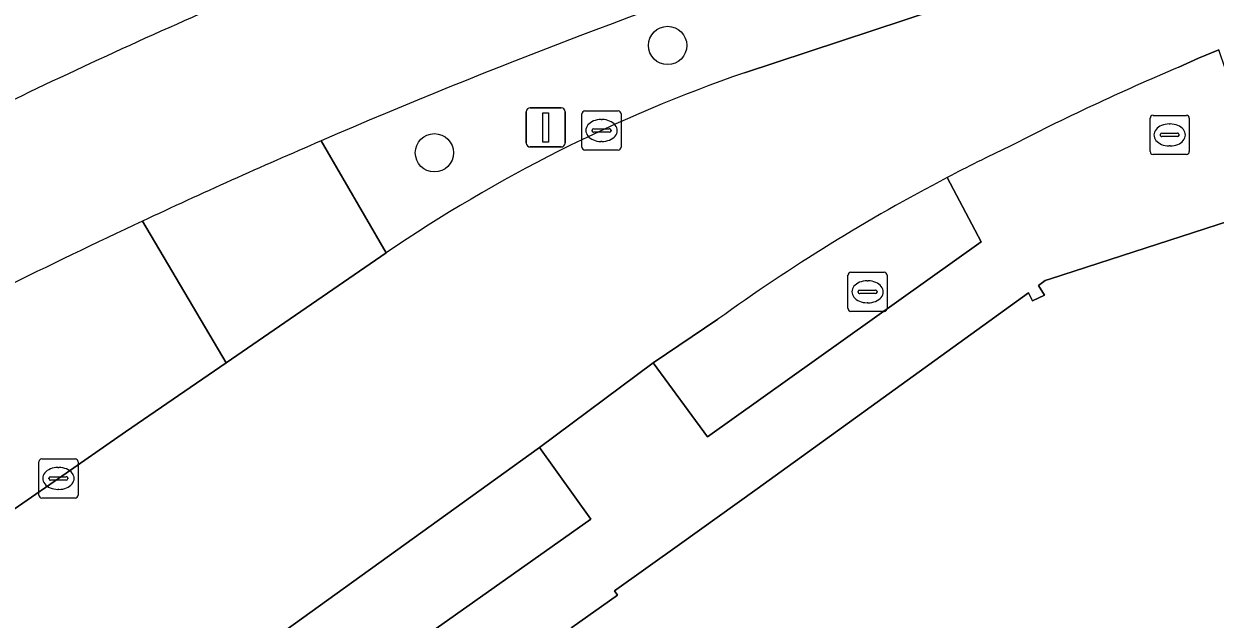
# Model space of a CAD drawing. Extents: x 161087 to 161926, y 382572 to 383873.
# Drawn here: x 161569.93 to 161600.37, y 382757.68 to 382772.88 of the extents above; entities that cross this region are included whole.
import ezdxf

# ---------------------------------------------------------------- set-up
doc = ezdxf.new("R2010")
doc.units = 0
for name, color, linetype in [('IMGEO_Berm_groen', 7, 'Continuous'), ('IMGEO_Boom', 7, 'Continuous'), ('IMGEO_Erf', 7, 'Continuous'), ('IMGEO_Fietspad_gesloten', 7, 'Continuous'), ('IMGEO_Kolk', 7, 'Continuous'), ('IMGEO_Rijbaan_lokaal_gesloten', 7, 'Continuous'), ('IMGEO_Rioolput', 7, 'Continuous'), ('IMGEO_Verkeersbordpaal', 7, 'Continuous'), ('IMGEO_Voetpad_halfverhard', 7, 'Continuous'), ('IMGEO_Voetpad_open', 7, 'Continuous')]:
    doc.layers.add(name, color=color, linetype=linetype)

msp = doc.modelspace()

# ---------------------------------------------------------------- linework, layer by layer
at = {"layer": 'IMGEO_Berm_groen'}
for points in [[(161588.34, 382771.632), (161599.806, 382775.416)], [(161577.527, 382769.895), (161579.186, 382767.032)], [(161594.389, 382767.317), (161593.521, 382768.958)], [(161575.103, 382764.231), (161572.962, 382767.845)], [(161587.661, 382765.339), (161586.012, 382764.231), (161587.392, 382762.338), (161594.389, 382767.317)], [(161568.988, 382760.019), (161570.815, 382761.276), (161572.527, 382762.463), (161575.103, 382764.231)]]:
    msp.add_lwpolyline(points, dxfattribs=at)
msp.add_lwpolyline([(161583.108, 382762.07), (161574.467, 382755.852), (161571.968, 382754.036), (161573.199, 382752.31), (161584.417, 382760.236)], close=True, dxfattribs=at)
for centre, radius, start, end in [((161641.894, 382620.537), 162.637, 108.29331, 113.31396), ((161600.969, 382735.092), 38.661, 109.0664, 124.2938), ((161615.446, 382726.903), 47.427, 117.5345, 125.8625), ((161641.583, 382621.024), 162.066, 115.05038, 117.86747)]:
    msp.add_arc(centre, radius, start, end, dxfattribs=at)
at = {"layer": 'IMGEO_Boom'}
for centre in [(161586.377, 382772.329), (161580.42, 382769.589)]:
    msp.add_circle(centre, 0.489, dxfattribs=at)
at = {"layer": 'IMGEO_Erf'}
msp.add_lwpolyline([(161667.594, 382789.929), (161637.427, 382779.982), (161633.162, 382778.456), (161624.636, 382775.599), (161601.023, 382767.942), (161596.158, 382766.372), (161596.018, 382766.327), (161595.848, 382766.199), (161596.009, 382765.952), (161595.696, 382765.813), (161595.594, 382766.012), (161590.565, 382762.379), (161588.667, 382761.008), (161586.678, 382759.589), (161585.017, 382758.404), (161585.099, 382758.295), (161583.93, 382757.469)], dxfattribs=at)
at = {"layer": 'IMGEO_Fietspad_gesloten'}
for centre, radius, start, end in [((161641.894, 382620.537), 162.637, 108.29331, 113.31396), ((161636.374, 382632.17), 153.973, 113.39771, 115.99672), ((161641.025, 382622.388), 160.593, 113.29065, 115.07609), ((161641.583, 382621.024), 162.066, 115.05038, 117.86747)]:
    msp.add_arc(centre, radius, start, end, dxfattribs=at)
at = {"layer": 'IMGEO_Kolk'}
for p, q in [((161584.188, 382769.732), (161584.188, 382770.584)), ((161584.263, 382770.658), (161585.115, 382770.658)), ((161585.189, 382770.584), (161585.189, 382769.732)), ((161584.49, 382770.201), (161584.888, 382770.201)), ((161584.676, 382770.438), (161584.701, 382770.438)), ((161584.447, 382770.152), (161584.447, 382770.164)), ((161584.885, 382770.115), (161584.487, 382770.115)), ((161584.931, 382770.164), (161584.931, 382770.152)), ((161585.115, 382769.658), (161584.263, 382769.658)), ((161584.699, 382769.878), (161584.674, 382769.878)), ((161570.314, 382760.85), (161570.314, 382761.702)), ((161570.389, 382761.776), (161571.241, 382761.776)), ((161571.315, 382761.702), (161571.315, 382760.85)), ((161570.802, 382761.556), (161570.827, 382761.556)), ((161570.573, 382761.27), (161570.573, 382761.282)), ((161571.011, 382761.233), (161570.613, 382761.233)), ((161570.616, 382761.319), (161571.014, 382761.319)), ((161571.057, 382761.282), (161571.057, 382761.27)), ((161571.241, 382760.776), (161570.389, 382760.776)), ((161570.825, 382760.996), (161570.8, 382760.996))]:
    msp.add_line(p, q, dxfattribs=at)
for points in [[(161584.188, 382769.732), (161584.188, 382770.584)], [(161584.263, 382770.658), (161585.115, 382770.658)], [(161585.189, 382770.584), (161585.189, 382769.732)], [(161585.115, 382769.658), (161584.263, 382769.658)], [(161570.314, 382760.85), (161570.314, 382761.702)], [(161570.389, 382761.776), (161571.241, 382761.776)], [(161571.315, 382761.702), (161571.315, 382760.85)], [(161571.241, 382760.776), (161570.389, 382760.776)]]:
    msp.add_lwpolyline(points, dxfattribs=at)
for centre, radius, start, end in [((161584.265, 382770.582), 0.0765, 91.552, 178.448), ((161584.265, 382770.582), 0.0765, 91.552, 178.448), ((161585.113, 382770.582), 0.0765, 1.552, 88.448), ((161585.113, 382770.582), 0.0765, 1.552, 88.448), ((161584.487, 382770.161), 0.0403, 85.8775, 175.7526), ((161584.892, 382770.163), 0.0386, 1.7309, 96.639), ((161584.484, 382770.151), 0.0366, 178.938, 274.7102), ((161584.888, 382770.158), 0.043, 264.8664, 352.4533), ((161584.265, 382769.734), 0.0765, 181.552, 268.448), ((161584.265, 382769.734), 0.0765, 181.552, 268.448), ((161585.113, 382769.734), 0.0765, 271.552, 358.448), ((161585.113, 382769.734), 0.0765, 271.552, 358.448), ((161570.391, 382761.7), 0.0765, 91.552, 178.448), ((161570.391, 382761.7), 0.0765, 91.552, 178.448), ((161571.239, 382761.7), 0.0765, 1.552, 88.448), ((161571.239, 382761.7), 0.0765, 1.552, 88.448), ((161570.613, 382761.279), 0.0403, 85.8775, 175.7526), ((161570.61, 382761.269), 0.0366, 178.938, 274.7102), ((161571.014, 382761.276), 0.043, 264.8664, 352.4533), ((161571.018, 382761.281), 0.0386, 1.7309, 96.639), ((161570.391, 382760.852), 0.0765, 181.552, 268.448), ((161570.391, 382760.852), 0.0765, 181.552, 268.448), ((161571.239, 382760.852), 0.0765, 271.552, 358.448), ((161571.239, 382760.852), 0.0765, 271.552, 358.448)]:
    msp.add_arc(centre, radius, start, end, dxfattribs=at)
for centre, major_axis, ratio, start_param, end_param in [((161584.675, 382770.158), (-0.387, 0.002), 0.722429, 4.712389, 7.853982), ((161584.7, 382770.158), (-0.39, 0.002), 0.717154, 1.570796, 4.712389), ((161570.801, 382761.276), (-0.387, 0.002), 0.722429, 4.712389, 7.853982), ((161570.826, 382761.276), (-0.39, 0.002), 0.717154, 1.570796, 4.712389)]:
    msp.add_ellipse(centre, major_axis=major_axis, ratio=ratio, start_param=start_param, end_param=end_param, dxfattribs=at)
at = {"layer": 'IMGEO_Rijbaan_lokaal_gesloten'}
for points in [[(161645.919, 382790.64), (161636.843, 382787.626), (161630.206, 382785.442), (161626.567, 382784.247), (161621.173, 382782.476), (161614.505, 382780.286), (161607.628, 382778.007), (161601.167, 382775.867), (161599.806, 382775.416), (161588.34, 382771.632)], [(161599.434, 382771.772), (161599.942, 382772.001), (161600.455, 382772.219)], [(161579.186, 382767.032), (161575.103, 382764.231), (161572.527, 382762.463), (161570.815, 382761.276), (161568.988, 382760.019)], [(161570.366, 382752.877), (161571.968, 382754.036), (161574.467, 382755.852), (161583.108, 382762.07), (161586.012, 382764.231), (161587.661, 382765.339)]]:
    msp.add_lwpolyline(points, dxfattribs=at)
for centre, radius, start, end in [((161623.05, 382715.596), 60.938, 112.801, 117.32349), ((161600.969, 382735.092), 38.661, 109.0664, 124.2938), ((161614.725, 382728.417), 45.752, 115.4312, 117.6105), ((161615.446, 382726.903), 47.427, 117.5345, 125.8625)]:
    msp.add_arc(centre, radius, start, end, dxfattribs=at)
at = {"layer": 'IMGEO_Rioolput'}
for p, q in [((161598.777, 382770.545), (161599.629, 382770.545)), ((161598.702, 382769.619), (161598.702, 382770.471)), ((161599.19, 382770.325), (161599.215, 382770.325)), ((161599.703, 382770.471), (161599.703, 382769.619)), ((161598.961, 382770.039), (161598.961, 382770.051)), ((161599.399, 382770.002), (161599.001, 382770.002)), ((161599.004, 382770.088), (161599.402, 382770.088)), ((161599.445, 382770.051), (161599.445, 382770.039)), ((161599.213, 382769.765), (161599.188, 382769.765)), ((161599.629, 382769.545), (161598.777, 382769.545)), ((161591.06, 382766.54), (161591.912, 382766.54)), ((161590.985, 382765.614), (161590.985, 382766.466)), ((161591.473, 382766.32), (161591.498, 382766.32)), ((161591.986, 382766.466), (161591.986, 382765.614)), ((161591.244, 382766.034), (161591.244, 382766.046)), ((161591.682, 382765.997), (161591.284, 382765.997)), ((161591.287, 382766.083), (161591.685, 382766.083)), ((161591.728, 382766.046), (161591.728, 382766.034)), ((161591.496, 382765.76), (161591.471, 382765.76)), ((161591.912, 382765.54), (161591.06, 382765.54))]:
    msp.add_line(p, q, dxfattribs=at)
for points in [[(161598.777, 382770.545), (161599.629, 382770.545)], [(161598.702, 382769.619), (161598.702, 382770.471)], [(161599.703, 382770.471), (161599.703, 382769.619)], [(161599.629, 382769.545), (161598.777, 382769.545)], [(161591.06, 382766.54), (161591.912, 382766.54)], [(161590.985, 382765.614), (161590.985, 382766.466)], [(161591.986, 382766.466), (161591.986, 382765.614)], [(161591.912, 382765.54), (161591.06, 382765.54)]]:
    msp.add_lwpolyline(points, dxfattribs=at)
for centre, radius, start, end in [((161598.779, 382770.469), 0.0765, 91.552, 178.448), ((161598.779, 382770.469), 0.0765, 91.552, 178.448), ((161599.627, 382770.469), 0.0765, 1.552, 88.448), ((161599.627, 382770.469), 0.0765, 1.552, 88.448), ((161599.001, 382770.048), 0.0403, 85.8775, 175.7526), ((161598.998, 382770.038), 0.0366, 178.938, 274.7102), ((161599.402, 382770.045), 0.043, 264.8664, 352.4533), ((161599.406, 382770.05), 0.0386, 1.7309, 96.639), ((161598.779, 382769.621), 0.0765, 181.552, 268.448), ((161598.779, 382769.621), 0.0765, 181.552, 268.448), ((161599.627, 382769.621), 0.0765, 271.552, 358.448), ((161599.627, 382769.621), 0.0765, 271.552, 358.448), ((161591.062, 382766.464), 0.0765, 91.552, 178.448), ((161591.062, 382766.464), 0.0765, 91.552, 178.448), ((161591.91, 382766.464), 0.0765, 1.552, 88.448), ((161591.91, 382766.464), 0.0765, 1.552, 88.448), ((161591.284, 382766.043), 0.0403, 85.8775, 175.7526), ((161591.281, 382766.033), 0.0366, 178.938, 274.7102), ((161591.685, 382766.04), 0.043, 264.8664, 352.4533), ((161591.689, 382766.045), 0.0386, 1.7309, 96.639), ((161591.062, 382765.616), 0.0765, 181.552, 268.448), ((161591.062, 382765.616), 0.0765, 181.552, 268.448), ((161591.91, 382765.616), 0.0765, 271.552, 358.448), ((161591.91, 382765.616), 0.0765, 271.552, 358.448)]:
    msp.add_arc(centre, radius, start, end, dxfattribs=at)
for centre, major_axis, ratio, start_param, end_param in [((161599.189, 382770.045), (-0.387, 0.002), 0.722429, 4.712389, 7.853982), ((161599.214, 382770.045), (-0.39, 0.002), 0.717154, 1.570796, 4.712389), ((161591.472, 382766.04), (-0.387, 0.002), 0.722429, 4.712389, 7.853982), ((161591.497, 382766.04), (-0.39, 0.002), 0.717154, 1.570796, 4.712389)]:
    msp.add_ellipse(centre, major_axis=major_axis, ratio=ratio, start_param=start_param, end_param=end_param, dxfattribs=at)
at = {"layer": 'IMGEO_Verkeersbordpaal'}
for p, q in [((161582.767, 382769.837), (161582.767, 382770.637)), ((161582.767, 382770.637), (161582.767, 382769.837)), ((161582.867, 382770.737), (161583.657, 382770.737)), ((161583.657, 382770.737), (161582.867, 382770.737)), ((161583.757, 382770.637), (161583.757, 382769.837)), ((161583.757, 382769.837), (161583.757, 382770.637)), ((161583.657, 382769.737), (161582.867, 382769.737)), ((161582.867, 382769.737), (161583.657, 382769.737))]:
    msp.add_line(p, q, dxfattribs=at)
msp.add_lwpolyline([(161583.187, 382770.612), (161583.337, 382770.612), (161583.337, 382769.862), (161583.187, 382769.862), (161583.187, 382770.612)], dxfattribs=at)
for centre, start, end in [((161582.867, 382770.637), 90, 180), ((161582.867, 382770.637), 90, 180), ((161583.657, 382770.637), 0, 90), ((161583.657, 382770.637), 360, 90), ((161582.867, 382769.837), 180, 270), ((161582.867, 382769.837), 180, 270), ((161583.657, 382769.837), 270, 0), ((161583.657, 382769.837), 270, 0)]:
    msp.add_arc(centre, 0.1, start, end, dxfattribs=at)
at = {"layer": 'IMGEO_Voetpad_halfverhard'}
msp.add_lwpolyline([(161572.962, 382767.845), (161575.103, 382764.231), (161579.186, 382767.032), (161577.527, 382769.895)], dxfattribs=at)
msp.add_arc((161641.025, 382622.388), 160.593, 113.29065, 115.07609, dxfattribs=at)
at = {"layer": 'IMGEO_Voetpad_open'}
for points in [[(161707.227, 382807.634), (161703.341, 382806.363), (161702.586, 382806.112), (161701.663, 382805.805), (161702.253, 382804.092), (161696.911, 382802.26), (161683.568, 382797.683), (161682.921, 382799.59), (161656.819, 382790.909), (161640.402, 382785.458), (161637.495, 382784.499), (161619.539, 382778.558), (161618.873, 382778.339), (161619.632, 382776.119), (161601.27, 382769.836), (161600.455, 382772.219), (161599.942, 382772.001), (161599.434, 382771.772)], [(161574.477, 382750.86), (161579.443, 382754.299), (161583.93, 382757.469), (161585.099, 382758.295), (161585.017, 382758.404), (161586.678, 382759.589), (161588.667, 382761.008), (161590.565, 382762.379), (161595.594, 382766.012), (161595.696, 382765.813), (161596.009, 382765.952), (161595.848, 382766.199), (161596.018, 382766.327), (161596.158, 382766.372), (161601.023, 382767.942), (161624.636, 382775.599), (161633.162, 382778.456), (161637.427, 382779.982), (161667.594, 382789.929), (161673.242, 382791.575), (161679.143, 382793.516), (161684.809, 382795.379)], [(161593.521, 382768.958), (161594.389, 382767.317), (161587.392, 382762.338), (161586.012, 382764.231), (161583.108, 382762.07), (161584.417, 382760.236), (161573.199, 382752.31)]]:
    msp.add_lwpolyline(points, dxfattribs=at)
for centre, radius, start, end in [((161636.374, 382632.17), 153.973, 113.39771, 115.99672), ((161623.05, 382715.596), 60.938, 112.801, 117.32349), ((161614.725, 382728.417), 45.752, 115.4312, 117.6105)]:
    msp.add_arc(centre, radius, start, end, dxfattribs=at)

doc.saveas('drawing.dxf')
